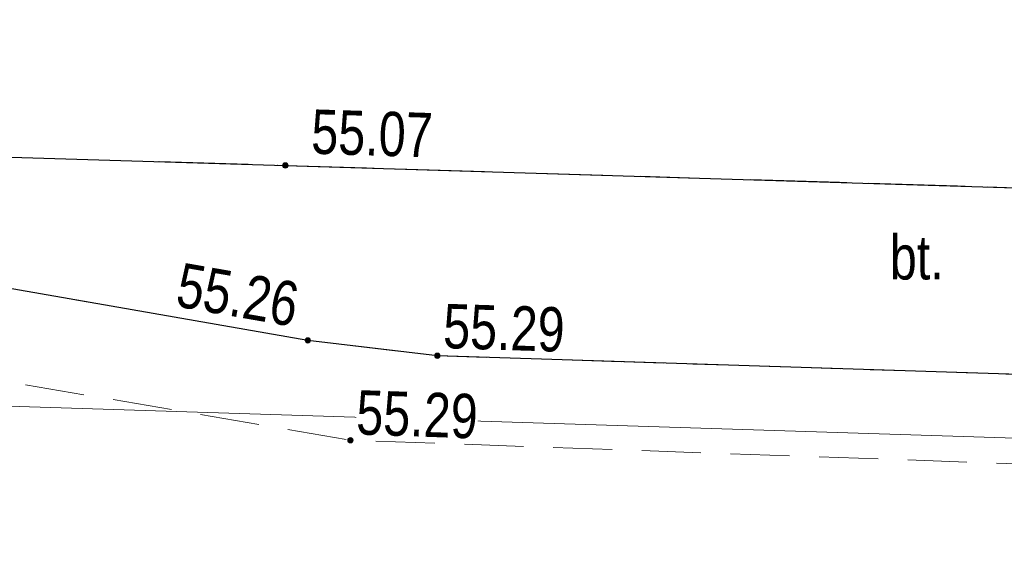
# Model space of a CAD drawing. Header units: metres. Extents: x 5504996 to 5514259, y 5943254 to 5951281.
# Tile 552 of 656: x 5509807 to 5509824, y 5948025 to 5948034. Entities that reach past the tile are written whole.
import ezdxf

# ---------------------------------------------------------------- set-up
doc = ezdxf.new("R2010")
doc.units = ezdxf.units.M
doc.linetypes.add('L_0_04', pattern=[1.5, 1, -0.5])
doc.linetypes.add('L_0_06', pattern=[2, 1.5, -0.5])
doc.layers.get('0').update_dxf_attribs({"linetype": 'CONTINUOUS', "lineweight": 18, "true_color": 0x000000})
for name, color, linetype, lineweight, true_color in [('GES_PrzewodGazowy', 7, 'CONTINUOUS', 18, 0xbfbf00), ('OT_Komunikacja', 7, 'CONTINUOUS', 18, 0x000000), ('OT_Rzedna', 7, 'CONTINUOUS', 18, 0x000000)]:
    doc.layers.add(name, color=color, linetype=linetype, lineweight=lineweight, true_color=true_color)
doc.styles.get("Standard").update_dxf_attribs({"font": 'simplex.shx'})

# ---------------------------------------------------------------- blocks, each defined once
blk = doc.blocks.new('OTRS')
at = {"linetype": 'Continuous', "lineweight": 13}
blk.add_hatch(color=0, dxfattribs=at).paths.add_polyline_path([(0, -0.091, 1), (0, 0.091, 1)])
at = {"color": 0, "linetype": 'Continuous', "lineweight": 13}
blk.add_circle((0, 0), 0.0906, dxfattribs=at)

msp = doc.modelspace()

# ---------------------------------------------------------------- linework, layer by layer
at = {"layer": 'GES_PrzewodGazowy', "color": 52, "linetype": 'Continuous', "lineweight": 18, "true_color": 0xbfbf00, "flags": 128}
msp.add_lwpolyline([(5509498.92, 5948030.52), (5509499.76, 5948030.38), (5509501.33, 5948031.12), (5509506.75, 5948031.01), (5509546, 5948030.11), (5509550.14, 5948027.97), (5509573.35, 5948027.2), (5509579.82, 5948027.23), (5509642.85, 5948024.92), (5509686.62, 5948025.56), (5509693.47, 5948025.65), (5509698.37, 5948025.12), (5509745.51, 5948022.16), (5509751.92, 5948029.39), (5509844.88, 5948026.44), (5509893.88, 5948022.95), (5510007.47, 5948020.06), (5510064.6, 5948013.59)], dxfattribs=at)
at = {"layer": 'OT_Komunikacja', "color": 18, "linetype": 'L_0_06', "lineweight": 18, "true_color": 0x000000, "flags": 128}
for points in [[(5509734.26, 5948040.27), (5509739, 5948040.24), (5509749.65, 5948039.65), (5509762.55, 5948039.52), (5509772.55, 5948038.98), (5509787.57, 5948038.59), (5509791.57, 5948038.49), (5509796.51, 5948038.36), (5509801.79, 5948038.22), (5509811.13, 5948037.98), (5509815.57, 5948037.86), (5509824.94, 5948037.62), (5509867.92, 5948036.08), (5509867.43, 5948030.09), (5509852.54, 5948030.47), (5509811.83, 5948031.71), (5509791.77, 5948032.32), (5509787.55, 5948032.43), (5509781.95, 5948032.76), (5509771.96, 5948033.08), (5509761.88, 5948033.4), (5509751.91, 5948033.83), (5509741.97, 5948034.16), (5509737.74, 5948034.27), (5509730.4, 5948034.52), (5509731.83, 5948040.36)], [(5509811.83, 5948031.71), (5509833.38, 5948031.05), (5509852.54, 5948030.47), (5509839.32, 5948028.08), (5509837.06, 5948027.78), (5509833.02, 5948027.89), (5509814.4, 5948028.49), (5509812.21, 5948028.75), (5509791.77, 5948032.32)]]:
    msp.add_lwpolyline(points, close=True, dxfattribs=at)
at = {"layer": 'OT_Komunikacja', "color": 18, "linetype": 'Continuous', "lineweight": 25, "true_color": 0x000000, "flags": 128}
for points in [[(5509787.55, 5948032.43), (5509791.77, 5948032.32), (5509811.83, 5948031.71), (5509833.38, 5948031.05), (5509852.54, 5948030.47)], [(5509852.54, 5948030.47), (5509839.32, 5948028.08), (5509837.06, 5948027.78), (5509833.02, 5948027.89), (5509814.4, 5948028.49), (5509812.21, 5948028.75), (5509791.77, 5948032.32)]]:
    msp.add_lwpolyline(points, dxfattribs=at)
at = {"layer": 'OT_Komunikacja', "color": 18, "linetype": 'L_0_04', "lineweight": 18, "true_color": 0x000000, "flags": 128}
msp.add_lwpolyline([(5509787.55, 5948032.43), (5509791.77, 5948032.32), (5509812.21, 5948028.75), (5509814.4, 5948028.49), (5509833.02, 5948027.89), (5509833, 5948026.35), (5509812.93, 5948027.06), (5509792.32, 5948030.59), (5509787.61, 5948030.78)], close=True, dxfattribs=at)

# ---------------------------------------------------------------- block references
at = {"layer": 'OT_Rzedna', "linetype": 'Continuous', "xscale": 0.5, "yscale": 0.5, "zscale": 0.5}
for p in [(5509811.83, 5948031.71, 55.07), (5509812.21, 5948028.75, 55.26), (5509814.4, 5948028.49, 55.29), (5509812.93, 5948027.06, 55.29)]:
    msp.add_blockref('OTRS', p, dxfattribs=at)

# ---------------------------------------------------------------- next in the draw order: texts
at = {"layer": 'OT_Komunikacja', "color": 18, "true_color": 0x000000, "insert": (5509822.05, 5948029.77), "char_height": 0.75, "attachment_point": 7, "line_spacing_factor": 0.9, "bg_fill": 3, "box_fill_scale": 1, "bg_fill_color": 0, "bg_fill_transparency": 0}
msp.add_mtext('\\W0.7818x;\\fArial|b0|i0;bt.', dxfattribs=at)
at = {"layer": 'OT_Rzedna', "color": 18, "true_color": 0x000000, "char_height": 0.75, "attachment_point": 7, "line_spacing_factor": 0.9, "bg_fill": 3, "box_fill_scale": 1, "bg_fill_color": 0, "bg_fill_transparency": 0}
for s, insert, rotation in [('\\W0.7818x;\\fArial|b0|i0;55.07', (5509812.26, 5948031.9), 358.2), ('\\W0.7818x;\\fArial|b0|i0;55.26', (5509809.95, 5948029.32), 350.1), ('\\W0.7818x;\\fArial|b0|i0;55.29', (5509814.49, 5948028.61), 358.2), ('\\W0.7818x;\\fArial|b0|i0;55.29', (5509813.02, 5948027.15), 358)]:
    msp.add_mtext(s, dxfattribs=dict(at, insert=insert, rotation=rotation))

doc.saveas('drawing.dxf')
